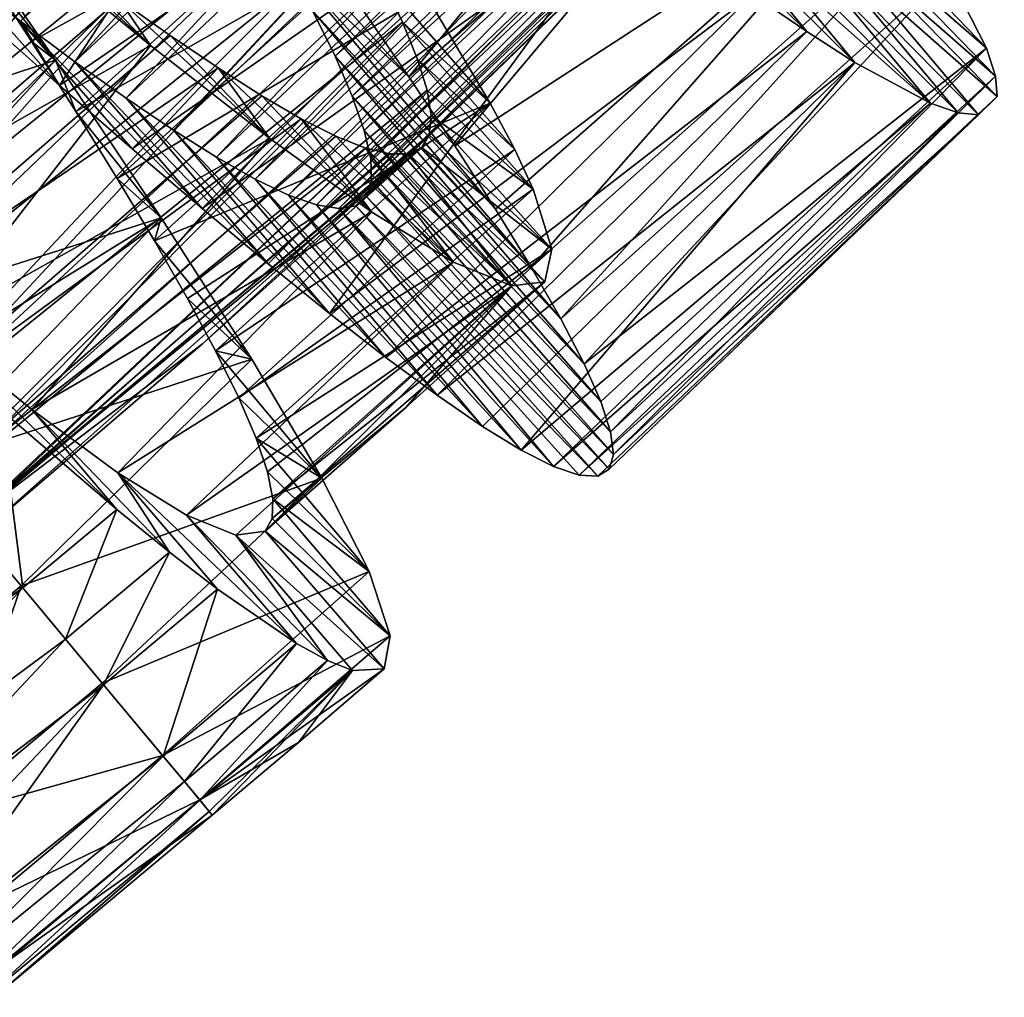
# Model space of a CAD drawing. Header units: millimetres. Extents: x -182 to 217, y -96 to 236.
# Tile 308 of 458: x 131.75 to 138.23, y -84.68 to -78.24. Entities that reach past the tile are written whole.
import ezdxf

# ---------------------------------------------------------------- set-up
doc = ezdxf.new("R2010")
doc.units = ezdxf.units.MM
doc.header["$LTSCALE"] = 52.148148
for name, color, linetype in [('958', 7, 'CONTINUOUS'), ('959', 7, 'CONTINUOUS'), ('960', 7, 'CONTINUOUS'), ('961', 7, 'CONTINUOUS'), ('962', 7, 'CONTINUOUS'), ('971', 7, 'CONTINUOUS'), ('973', 7, 'CONTINUOUS'), ('977', 7, 'CONTINUOUS'), ('978', 7, 'CONTINUOUS'), ('979', 7, 'CONTINUOUS'), ('980', 7, 'CONTINUOUS'), ('981', 7, 'CONTINUOUS'), ('982', 7, 'CONTINUOUS')]:
    doc.layers.add(name, color=color, linetype=linetype)

msp = doc.modelspace()

# ---------------------------------------------------------------- linework, layer by layer
at = {"layer": '958', "color": 7, "linetype": 'CONTINUOUS', "true_color": 0xaaaaaa}
for points in [[(131.8274, -80.8063, 10.0081), (131.1661, -80.2731, 10.7292), (132.3881, -81.4654, 10.8392), (131.8274, -80.8063, 10.0081)], [(132.3881, -81.4654, 10.8392), (131.1661, -80.2731, 10.7292), (131.6166, -80.8039, 11.7064), (132.3881, -81.4654, 10.8392)], [(132.3935, -81.2227, 9.1403), (131.8274, -80.8063, 10.0081), (132.7346, -81.7468, 10.3337), (132.3935, -81.2227, 9.1403)], [(132.7346, -81.7468, 10.3337), (131.8274, -80.8063, 10.0081), (132.3881, -81.4654, 10.8392), (132.7346, -81.7468, 10.3337)], [(132.846, -81.5027, 8.1586), (132.3935, -81.2227, 9.1403), (133.5703, -82.3475, 8.6076), (132.846, -81.5027, 8.1586)], [(133.5703, -82.3475, 8.6076), (132.3935, -81.2227, 9.1403), (133.0499, -81.9903, 9.7874), (133.5703, -82.3475, 8.6076)], [(133.0499, -81.9903, 9.7874), (132.3935, -81.2227, 9.1403), (132.7346, -81.7468, 10.3337), (133.0499, -81.9903, 9.7874)], [(133.1721, -81.6332, 7.0993), (132.846, -81.5027, 8.1586), (133.7747, -82.4595, 7.9779), (133.1721, -81.6332, 7.0993)], [(133.7747, -82.4595, 7.9779), (132.846, -81.5027, 8.1586), (133.5703, -82.3475, 8.6076), (133.7747, -82.4595, 7.9779)], [(133.3639, -81.6066, 6), (133.1721, -81.6332, 7.0993), (134.1487, -82.5144, 6), (133.3639, -81.6066, 6)], [(134.1487, -82.5144, 6), (133.1721, -81.6332, 7.0993), (133.9408, -82.5256, 7.3259), (134.1487, -82.5144, 6)], [(133.9408, -82.5256, 7.3259), (133.1721, -81.6332, 7.0993), (133.7747, -82.4595, 7.9779), (133.9408, -82.5256, 7.3259)]]:
    msp.add_3dface(points, dxfattribs=at)
at = {"layer": '959', "color": 7, "linetype": 'CONTINUOUS', "true_color": 0xaaaaaa}
for points in [[(131.7686, -81.9817, 10.8441), (131.6166, -80.8039, 11.7064), (131.124, -81.2098, 11.7111), (131.7686, -81.9817, 10.8441)], [(132.3881, -81.4654, 10.8392), (131.6166, -80.8039, 11.7064), (131.7686, -81.9817, 10.8441), (132.3881, -81.4654, 10.8392)], [(132.0496, -82.3183, 10.3402), (132.3881, -81.4654, 10.8392), (131.7686, -81.9817, 10.8441), (132.0496, -82.3183, 10.3402)], [(132.7346, -81.7468, 10.3337), (132.3881, -81.4654, 10.8392), (132.0496, -82.3183, 10.3402), (132.7346, -81.7468, 10.3337)], [(132.3001, -82.6182, 9.794), (132.7346, -81.7468, 10.3337), (132.0496, -82.3183, 10.3402), (132.3001, -82.6182, 9.794)], [(133.0499, -81.9903, 9.7874), (132.7346, -81.7468, 10.3337), (132.3001, -82.6182, 9.794), (133.0499, -81.9903, 9.7874)], [(132.6926, -83.0882, 8.6118), (133.0499, -81.9903, 9.7874), (132.3001, -82.6182, 9.794), (132.6926, -83.0882, 8.6118)], [(133.5703, -82.3475, 8.6076), (133.0499, -81.9903, 9.7874), (132.6926, -83.0882, 8.6118), (133.5703, -82.3475, 8.6076)], [(132.8329, -83.2561, 7.9816), (133.5703, -82.3475, 8.6076), (132.6926, -83.0882, 8.6118), (132.8329, -83.2561, 7.9816)], [(133.7747, -82.4595, 7.9779), (133.5703, -82.3475, 8.6076), (132.8329, -83.2561, 7.9816), (133.7747, -82.4595, 7.9779)], [(132.9347, -83.3781, 7.3291), (133.7747, -82.4595, 7.9779), (132.8329, -83.2561, 7.9816), (132.9347, -83.3781, 7.3291)], [(133.9408, -82.5256, 7.3259), (133.7747, -82.4595, 7.9779), (132.9347, -83.3781, 7.3291), (133.9408, -82.5256, 7.3259)], [(132.9962, -83.4518, 6.6649), (133.9408, -82.5256, 7.3259), (132.9347, -83.3781, 7.3291), (132.9962, -83.4518, 6.6649)], [(133.0167, -83.4763, 6), (133.9408, -82.5256, 7.3259), (132.9962, -83.4518, 6.6649), (133.0167, -83.4763, 6)], [(133.5848, -82.9977, 6), (133.9408, -82.5256, 7.3259), (133.0167, -83.4763, 6), (133.5848, -82.9977, 6)], [(134.1487, -82.5144, 6), (133.9408, -82.5256, 7.3259), (133.5848, -82.9977, 6), (134.1487, -82.5144, 6)]]:
    msp.add_3dface(points, dxfattribs=at)
at = {"layer": '960', "color": 7, "linetype": 'CONTINUOUS', "true_color": 0xaaaaaa}
for points in [[(133.9768, -78.1325, 0.0076), (134.3104, -78.6179, 0.4008), (133.3004, -77.5002, 2.2718), (133.9768, -78.1325, 0.0076)], [(133.3004, -77.5002, 2.2718), (134.3104, -78.6179, 0.4008), (133.5032, -77.8566, 2.5957), (133.3004, -77.5002, 2.2718)], [(134.6134, -79.0712, 0.8484), (134.8824, -79.4886, 1.3459), (133.5032, -77.8566, 2.5957), (134.6134, -79.0712, 0.8484)], [(133.5032, -77.8566, 2.5957), (134.8824, -79.4886, 1.3459), (133.6785, -78.1841, 2.9614), (133.5032, -77.8566, 2.5957)], [(134.3104, -78.6179, 0.4008), (134.6134, -79.0712, 0.8484), (133.5032, -77.8566, 2.5957), (134.3104, -78.6179, 0.4008)], [(132.0101, -78.6732, 12.4582), (131.5147, -78.2353, 12.6946), (131.3775, -77.9643, 10.254), (132.0101, -78.6732, 12.4582)], [(131.7527, -78.2509, 10.0322), (132.0101, -78.6732, 12.4582), (131.3775, -77.9643, 10.254), (131.7527, -78.2509, 10.0322)], [(134.8824, -79.4886, 1.3459), (135.1163, -79.8696, 1.8921), (133.6785, -78.1841, 2.9614), (134.8824, -79.4886, 1.3459)], [(133.6785, -78.1841, 2.9614), (135.1163, -79.8696, 1.8921), (133.8247, -78.4814, 3.3667), (133.6785, -78.1841, 2.9614)], [(132.4887, -79.09, 12.1571), (132.0101, -78.6732, 12.4582), (131.7527, -78.2509, 10.0322), (132.4887, -79.09, 12.1571)], [(132.9495, -79.4839, 11.7921), (132.4887, -79.09, 12.1571), (131.7527, -78.2509, 10.0322), (132.9495, -79.4839, 11.7921)], [(132.1117, -78.5173, 9.7589), (132.9495, -79.4839, 11.7921), (131.7527, -78.2509, 10.0322), (132.1117, -78.5173, 9.7589)], [(135.1163, -79.8696, 1.8921), (135.3119, -80.2105, 2.4813), (133.8247, -78.4814, 3.3667), (135.1163, -79.8696, 1.8921)], [(133.8247, -78.4814, 3.3667), (135.3119, -80.2105, 2.4813), (133.9386, -78.7447, 3.8053), (133.8247, -78.4814, 3.3667)], [(133.3846, -79.8474, 11.3694), (132.9495, -79.4839, 11.7921), (132.1117, -78.5173, 9.7589), (133.3846, -79.8474, 11.3694)], [(132.4489, -78.7577, 9.4392), (133.3846, -79.8474, 11.3694), (132.1117, -78.5173, 9.7589), (132.4489, -78.7577, 9.4392)], [(133.7886, -80.1747, 10.8951), (133.3846, -79.8474, 11.3694), (132.4489, -78.7577, 9.4392), (133.7886, -80.1747, 10.8951)], [(132.76, -78.9681, 9.0776), (133.7886, -80.1747, 10.8951), (132.4489, -78.7577, 9.4392), (132.76, -78.9681, 9.0776)], [(135.3119, -80.2105, 2.4813), (135.4653, -80.5057, 3.1031), (133.9386, -78.7447, 3.8053), (135.3119, -80.2105, 2.4813)], [(133.9386, -78.7447, 3.8053), (135.4653, -80.5057, 3.1031), (134.0176, -78.9699, 4.2695), (133.9386, -78.7447, 3.8053)], [(134.16, -80.4639, 10.3714), (133.7886, -80.1747, 10.8951), (132.76, -78.9681, 9.0776), (134.16, -80.4639, 10.3714)], [(133.044, -79.1466, 8.6764), (134.16, -80.4639, 10.3714), (132.76, -78.9681, 9.0776), (133.044, -79.1466, 8.6764)], [(135.4653, -80.5057, 3.1031), (135.5749, -80.7534, 3.7525), (134.0176, -78.9699, 4.2695), (135.4653, -80.5057, 3.1031)], [(134.0176, -78.9699, 4.2695), (135.5749, -80.7534, 3.7525), (134.0602, -79.1559, 4.7555), (134.0176, -78.9699, 4.2695)], [(134.4974, -80.7131, 9.8012), (134.16, -80.4639, 10.3714), (133.044, -79.1466, 8.6764), (134.4974, -80.7131, 9.8012)], [(133.298, -79.2901, 8.2405), (134.4974, -80.7131, 9.8012), (133.044, -79.1466, 8.6764), (133.298, -79.2901, 8.2405)], [(135.5749, -80.7534, 3.7525), (135.6397, -80.9531, 4.4272), (134.0602, -79.1559, 4.7555), (135.5749, -80.7534, 3.7525)], [(134.0602, -79.1559, 4.7555), (135.6397, -80.9531, 4.4272), (134.0653, -79.3017, 5.2592), (134.0602, -79.1559, 4.7555)], [(134.7956, -80.9176, 9.1938), (134.4974, -80.7131, 9.8012), (133.298, -79.2901, 8.2405), (134.7956, -80.9176, 9.1938)], [(133.5176, -79.3951, 7.7792), (134.7956, -80.9176, 9.1938), (133.298, -79.2901, 8.2405), (133.5176, -79.3951, 7.7792)], [(134.0653, -79.3017, 5.2592), (135.6584, -81.1029, 5.1193), (134.0322, -79.4054, 5.7707), (134.0653, -79.3017, 5.2592)], [(135.6397, -80.9531, 4.4272), (135.6584, -81.1029, 5.1193), (134.0653, -79.3017, 5.2592), (135.6397, -80.9531, 4.4272)], [(135.0513, -81.0742, 8.5575), (134.7956, -80.9176, 9.1938), (133.5176, -79.3951, 7.7792), (135.0513, -81.0742, 8.5575)], [(133.7018, -79.4601, 7.2959), (135.0513, -81.0742, 8.5575), (133.5176, -79.3951, 7.7792), (133.7018, -79.4601, 7.2959)], [(134.0322, -79.4054, 5.7707), (135.6303, -81.2005, 5.816), (133.9607, -79.466, 6.2828), (134.0322, -79.4054, 5.7707)], [(135.6584, -81.1029, 5.1193), (135.6303, -81.2005, 5.816), (134.0322, -79.4054, 5.7707), (135.6584, -81.1029, 5.1193)], [(135.264, -81.1821, 7.8943), (135.0513, -81.0742, 8.5575), (133.7018, -79.4601, 7.2959), (135.264, -81.1821, 7.8943)], [(133.8503, -79.4842, 6.7937), (135.264, -81.1821, 7.8943), (133.7018, -79.4601, 7.2959), (133.8503, -79.4842, 6.7937)], [(133.9607, -79.466, 6.2828), (135.5552, -81.2461, 6.5129), (133.8503, -79.4842, 6.7937), (133.9607, -79.466, 6.2828)], [(135.4328, -81.2398, 7.2089), (135.264, -81.1821, 7.8943), (133.8503, -79.4842, 6.7937), (135.4328, -81.2398, 7.2089)], [(135.5552, -81.2461, 6.5129), (135.4328, -81.2398, 7.2089), (133.8503, -79.4842, 6.7937), (135.5552, -81.2461, 6.5129)], [(135.6303, -81.2005, 5.816), (135.5552, -81.2461, 6.5129), (133.9607, -79.466, 6.2828), (135.6303, -81.2005, 5.816)]]:
    msp.add_3dface(points, dxfattribs=at)
at = {"layer": '961', "color": 7, "linetype": 'CONTINUOUS', "true_color": 0xaaaaaa}
for points in [[(131.2148, -77.3963, -0.8929), (131.5141, -77.9044, 0.4852), (131.9842, -78.5083, -0.5152), (131.2148, -77.3963, -0.8929)], [(136.4488, -77.7299, 8.8969), (136.1543, -77.5535, 9.408), (136.9314, -78.3197, 9.9423), (136.4488, -77.7299, 8.8969)], [(136.9314, -78.3197, 9.9423), (136.1543, -77.5535, 9.408), (136.5769, -78.0756, 10.4998), (136.9314, -78.3197, 9.9423)], [(137.3, -77.5844, 4.2065), (137.3467, -77.7591, 4.7938), (138.1144, -78.4288, 3.9363), (137.3, -77.5844, 4.2065)], [(137.8566, -77.9244, 2.6548), (137.3, -77.5844, 4.2065), (138.1144, -78.4288, 3.9363), (137.8566, -77.9244, 2.6548)], [(136.7037, -77.8655, 8.3574), (136.4488, -77.7299, 8.8969), (137.2467, -78.5221, 9.3453), (136.7037, -77.8655, 8.3574)], [(137.2467, -78.5221, 9.3453), (136.4488, -77.7299, 8.8969), (136.9314, -78.3197, 9.9423), (137.2467, -78.5221, 9.3453)], [(137.3467, -77.7591, 4.7938), (137.3497, -77.8898, 5.395), (138.1739, -78.6121, 4.6143), (137.3467, -77.7591, 4.7938)], [(138.1144, -78.4288, 3.9363), (137.3467, -77.7591, 4.7938), (138.1739, -78.6121, 4.6143), (138.1144, -78.4288, 3.9363)], [(136.918, -77.9588, 7.7934), (136.7037, -77.8655, 8.3574), (137.7458, -78.79, 8.0638), (136.918, -77.9588, 7.7934)], [(137.7458, -78.79, 8.0638), (136.7037, -77.8655, 8.3574), (137.2467, -78.5221, 9.3453), (137.7458, -78.79, 8.0638)], [(131.5141, -77.9044, 0.4852), (131.825, -78.384, 0.7024), (131.9842, -78.5083, -0.5152), (131.5141, -77.9044, 0.4852)], [(137.3497, -77.8898, 5.395), (137.3084, -77.975, 6), (138.1854, -78.7471, 5.3061), (137.3497, -77.8898, 5.395)], [(138.1739, -78.6121, 4.6143), (137.3497, -77.8898, 5.395), (138.1854, -78.7471, 5.3061), (138.1739, -78.6121, 4.6143)], [(137.0917, -78.009, 7.2062), (136.918, -77.9588, 7.7934), (137.7458, -78.79, 8.0638), (137.0917, -78.009, 7.2062)], [(137.3084, -77.975, 6), (137.2224, -78.0147, 6.6051), (138.0627, -78.8673, 6.6939), (137.3084, -77.975, 6)], [(138.1854, -78.7471, 5.3061), (137.3084, -77.975, 6), (138.0627, -78.8673, 6.6939), (138.1854, -78.7471, 5.3061)], [(137.2224, -78.0147, 6.6051), (137.0917, -78.009, 7.2062), (137.928, -78.8532, 7.3858), (137.2224, -78.0147, 6.6051)], [(137.928, -78.8532, 7.3858), (137.0917, -78.009, 7.2062), (137.7458, -78.79, 8.0638), (137.928, -78.8532, 7.3858)], [(138.0627, -78.8673, 6.6939), (137.2224, -78.0147, 6.6051), (137.928, -78.8532, 7.3858), (138.0627, -78.8673, 6.6939)], [(131.825, -78.384, 0.7024), (132.1183, -78.8457, 0.9781), (131.9842, -78.5083, -0.5152), (131.825, -78.384, 0.7024)], [(131.9842, -78.5083, -0.5152), (132.1183, -78.8457, 0.9781), (132.6809, -79.5456, 0.1207), (131.9842, -78.5083, -0.5152)], [(132.1183, -78.8457, 0.9781), (132.3909, -79.2862, 1.3102), (132.6809, -79.5456, 0.1207), (132.1183, -78.8457, 0.9781)], [(132.3909, -79.2862, 1.3102), (132.637, -79.6976, 1.692), (132.6809, -79.5456, 0.1207), (132.3909, -79.2862, 1.3102)], [(132.6809, -79.5456, 0.1207), (132.637, -79.6976, 1.692), (133.2759, -80.4749, 0.9902), (132.6809, -79.5456, 0.1207)], [(132.637, -79.6976, 1.692), (132.8532, -80.0759, 2.1192), (133.2759, -80.4749, 0.9902), (132.637, -79.6976, 1.692)], [(132.8532, -80.0759, 2.1192), (133.0387, -80.421, 2.5911), (133.2759, -80.4749, 0.9902), (132.8532, -80.0759, 2.1192)], [(133.0387, -80.421, 2.5911), (133.1903, -80.7291, 3.102), (133.7385, -81.2593, 2.0577), (133.0387, -80.421, 2.5911)], [(133.2759, -80.4749, 0.9902), (133.0387, -80.421, 2.5911), (133.7385, -81.2593, 2.0577), (133.2759, -80.4749, 0.9902)], [(133.1903, -80.7291, 3.102), (133.3046, -80.9949, 3.6425), (133.7385, -81.2593, 2.0577), (133.1903, -80.7291, 3.102)], [(133.3046, -80.9949, 3.6425), (133.3801, -81.2167, 4.2078), (134.0485, -81.8742, 3.2821), (133.3046, -80.9949, 3.6425)], [(133.7385, -81.2593, 2.0577), (133.3046, -80.9949, 3.6425), (134.0485, -81.8742, 3.2821), (133.7385, -81.2593, 2.0577)], [(133.3801, -81.2167, 4.2078), (133.4157, -81.3938, 4.795), (134.0485, -81.8742, 3.2821), (133.3801, -81.2167, 4.2078)], [(133.4157, -81.3938, 4.795), (133.4105, -81.5244, 5.3964), (134.188, -82.2965, 4.6142), (133.4157, -81.3938, 4.795)], [(134.0485, -81.8742, 3.2821), (133.4157, -81.3938, 4.795), (134.188, -82.2965, 4.6142), (134.0485, -81.8742, 3.2821)], [(133.4105, -81.5244, 5.3964), (133.3639, -81.6066, 6), (134.188, -82.2965, 4.6142), (133.4105, -81.5244, 5.3964)], [(133.3639, -81.6066, 6), (134.1487, -82.5144, 6), (134.188, -82.2965, 4.6142), (133.3639, -81.6066, 6)]]:
    msp.add_3dface(points, dxfattribs=at)
at = {"layer": '962', "color": 7, "linetype": 'CONTINUOUS', "true_color": 0xaaaaaa}
for points in [[(131.5147, -78.2353, 12.6946), (132.0101, -78.6732, 12.4582), (133.8197, -75.9238, 12.7369), (131.5147, -78.2353, 12.6946)], [(132.0101, -78.6732, 12.4582), (134.8317, -76.7451, 12.2292), (133.8197, -75.9238, 12.7369), (132.0101, -78.6732, 12.4582)], [(134.3104, -78.6179, 0.4008), (133.9768, -78.1325, 0.0076), (136.498, -75.9608, 0.1207), (134.3104, -78.6179, 0.4008)], [(134.3104, -78.6179, 0.4008), (136.498, -75.9608, 0.1207), (136.8405, -76.4221, 0.5294), (134.3104, -78.6179, 0.4008)], [(134.6134, -79.0712, 0.8484), (134.3104, -78.6179, 0.4008), (136.8405, -76.4221, 0.5294), (134.6134, -79.0712, 0.8484)], [(134.6134, -79.0712, 0.8484), (136.8405, -76.4221, 0.5294), (137.4236, -77.2457, 1.5003), (134.6134, -79.0712, 0.8484)], [(132.0101, -78.6732, 12.4582), (132.4887, -79.09, 12.1571), (134.8317, -76.7451, 12.2292), (132.0101, -78.6732, 12.4582)], [(132.4887, -79.09, 12.1571), (135.3108, -77.1244, 11.8793), (134.8317, -76.7451, 12.2292), (132.4887, -79.09, 12.1571)], [(132.4887, -79.09, 12.1571), (132.9495, -79.4839, 11.7921), (135.3108, -77.1244, 11.8793), (132.4887, -79.09, 12.1571)], [(132.9495, -79.4839, 11.7921), (135.7651, -77.4761, 11.4706), (135.3108, -77.1244, 11.8793), (132.9495, -79.4839, 11.7921)], [(134.8824, -79.4886, 1.3459), (134.6134, -79.0712, 0.8484), (137.4236, -77.2457, 1.5003), (134.8824, -79.4886, 1.3459)], [(135.1163, -79.8696, 1.8921), (134.8824, -79.4886, 1.3459), (137.4236, -77.2457, 1.5003), (135.1163, -79.8696, 1.8921)], [(135.1163, -79.8696, 1.8921), (137.4236, -77.2457, 1.5003), (137.6606, -77.605, 2.0577), (135.1163, -79.8696, 1.8921)], [(131.2148, -77.3963, -0.8929), (131.9842, -78.5083, -0.5152), (129.5359, -79.3083, -0.8213), (131.2148, -77.3963, -0.8929)], [(132.9495, -79.4839, 11.7921), (133.3846, -79.8474, 11.3694), (135.7651, -77.4761, 11.4706), (132.9495, -79.4839, 11.7921)], [(133.3846, -79.8474, 11.3694), (133.7886, -80.1747, 10.8951), (135.7651, -77.4761, 11.4706), (133.3846, -79.8474, 11.3694)], [(133.7886, -80.1747, 10.8951), (136.5769, -78.0756, 10.4998), (135.7651, -77.4761, 11.4706), (133.7886, -80.1747, 10.8951)], [(135.3119, -80.2105, 2.4813), (135.1163, -79.8696, 1.8921), (137.6606, -77.605, 2.0577), (135.3119, -80.2105, 2.4813)], [(135.3119, -80.2105, 2.4813), (137.6606, -77.605, 2.0577), (137.8566, -77.9244, 2.6548), (135.3119, -80.2105, 2.4813)], [(135.4653, -80.5057, 3.1031), (135.3119, -80.2105, 2.4813), (137.8566, -77.9244, 2.6548), (135.4653, -80.5057, 3.1031)], [(135.4653, -80.5057, 3.1031), (137.8566, -77.9244, 2.6548), (138.1144, -78.4288, 3.9363), (135.4653, -80.5057, 3.1031)], [(133.7886, -80.1747, 10.8951), (134.16, -80.4639, 10.3714), (136.5769, -78.0756, 10.4998), (133.7886, -80.1747, 10.8951)], [(134.16, -80.4639, 10.3714), (136.9314, -78.3197, 9.9423), (136.5769, -78.0756, 10.4998), (134.16, -80.4639, 10.3714)], [(134.16, -80.4639, 10.3714), (134.4974, -80.7131, 9.8012), (136.9314, -78.3197, 9.9423), (134.16, -80.4639, 10.3714)], [(134.4974, -80.7131, 9.8012), (137.2467, -78.5221, 9.3453), (136.9314, -78.3197, 9.9423), (134.4974, -80.7131, 9.8012)], [(135.5749, -80.7534, 3.7525), (135.4653, -80.5057, 3.1031), (138.1144, -78.4288, 3.9363), (135.5749, -80.7534, 3.7525)], [(135.6397, -80.9531, 4.4272), (135.5749, -80.7534, 3.7525), (138.1144, -78.4288, 3.9363), (135.6397, -80.9531, 4.4272)], [(135.6397, -80.9531, 4.4272), (138.1144, -78.4288, 3.9363), (138.1739, -78.6121, 4.6143), (135.6397, -80.9531, 4.4272)], [(129.5359, -79.3083, -0.8213), (131.9842, -78.5083, -0.5152), (130.3522, -80.2857, -0.3966), (129.5359, -79.3083, -0.8213)], [(131.9842, -78.5083, -0.5152), (132.6809, -79.5456, 0.1207), (130.3522, -80.2857, -0.3966), (131.9842, -78.5083, -0.5152)], [(134.4974, -80.7131, 9.8012), (134.7956, -80.9176, 9.1938), (137.2467, -78.5221, 9.3453), (134.4974, -80.7131, 9.8012)], [(134.7956, -80.9176, 9.1938), (135.0513, -81.0742, 8.5575), (137.2467, -78.5221, 9.3453), (134.7956, -80.9176, 9.1938)], [(135.0513, -81.0742, 8.5575), (137.7458, -78.79, 8.0638), (137.2467, -78.5221, 9.3453), (135.0513, -81.0742, 8.5575)], [(135.6584, -81.1029, 5.1193), (135.6397, -80.9531, 4.4272), (138.1739, -78.6121, 4.6143), (135.6584, -81.1029, 5.1193)], [(135.6584, -81.1029, 5.1193), (138.1739, -78.6121, 4.6143), (138.1854, -78.7471, 5.3061), (135.6584, -81.1029, 5.1193)], [(135.6303, -81.2005, 5.816), (135.6584, -81.1029, 5.1193), (138.1854, -78.7471, 5.3061), (135.6303, -81.2005, 5.816)], [(135.6303, -81.2005, 5.816), (138.1854, -78.7471, 5.3061), (138.0627, -78.8673, 6.6939), (135.6303, -81.2005, 5.816)], [(135.0513, -81.0742, 8.5575), (135.264, -81.1821, 7.8943), (137.7458, -78.79, 8.0638), (135.0513, -81.0742, 8.5575)], [(135.264, -81.1821, 7.8943), (137.928, -78.8532, 7.3858), (137.7458, -78.79, 8.0638), (135.264, -81.1821, 7.8943)], [(135.264, -81.1821, 7.8943), (135.4328, -81.2398, 7.2089), (137.928, -78.8532, 7.3858), (135.264, -81.1821, 7.8943)], [(135.4328, -81.2398, 7.2089), (138.0627, -78.8673, 6.6939), (137.928, -78.8532, 7.3858), (135.4328, -81.2398, 7.2089)], [(135.4328, -81.2398, 7.2089), (135.5552, -81.2461, 6.5129), (138.0627, -78.8673, 6.6939), (135.4328, -81.2398, 7.2089)], [(135.5552, -81.2461, 6.5129), (135.6303, -81.2005, 5.816), (138.0627, -78.8673, 6.6939), (135.5552, -81.2461, 6.5129)], [(130.3522, -80.2857, -0.3966), (132.6809, -79.5456, 0.1207), (130.7366, -80.746, -0.0944), (130.3522, -80.2857, -0.3966)], [(130.7366, -80.746, -0.0944), (132.6809, -79.5456, 0.1207), (131.1021, -81.1837, 0.2651), (130.7366, -80.746, -0.0944)], [(132.6809, -79.5456, 0.1207), (133.2759, -80.4749, 0.9902), (131.1021, -81.1837, 0.2651), (132.6809, -79.5456, 0.1207)], [(131.1021, -81.1837, 0.2651), (133.2759, -80.4749, 0.9902), (131.7569, -81.9677, 1.1365), (131.1021, -81.1837, 0.2651)], [(133.2759, -80.4749, 0.9902), (133.7385, -81.2593, 2.0577), (131.7569, -81.9677, 1.1365), (133.2759, -80.4749, 0.9902)], [(131.7569, -81.9677, 1.1365), (133.7385, -81.2593, 2.0577), (132.2924, -82.609, 2.1874), (131.7569, -81.9677, 1.1365)], [(133.7385, -81.2593, 2.0577), (134.0485, -81.8742, 3.2821), (132.2924, -82.609, 2.1874), (133.7385, -81.2593, 2.0577)], [(132.2924, -82.609, 2.1874), (134.0485, -81.8742, 3.2821), (132.6897, -83.0846, 3.3764), (132.2924, -82.609, 2.1874)], [(134.0485, -81.8742, 3.2821), (134.188, -82.2965, 4.6142), (132.6897, -83.0846, 3.3764), (134.0485, -81.8742, 3.2821)], [(132.6897, -83.0846, 3.3764), (134.188, -82.2965, 4.6142), (132.9339, -83.3771, 4.6636), (132.6897, -83.0846, 3.3764)], [(134.188, -82.2965, 4.6142), (134.1487, -82.5144, 6), (132.9339, -83.3771, 4.6636), (134.188, -82.2965, 4.6142)], [(134.1487, -82.5144, 6), (133.5848, -82.9977, 6), (132.9339, -83.3771, 4.6636), (134.1487, -82.5144, 6)], [(133.5848, -82.9977, 6), (133.0167, -83.4763, 6), (132.9339, -83.3771, 4.6636), (133.5848, -82.9977, 6)]]:
    msp.add_3dface(points, dxfattribs=at)
at = {"layer": '971', "color": 7, "linetype": 'CONTINUOUS', "true_color": 0xaaaaaa}
for points in [[(131.7686, -81.9817, 10.8441), (131.124, -81.2098, 11.7111), (129.7561, -83.4274, 11.0259), (131.7686, -81.9817, 10.8441)], [(131.7686, -81.9817, 10.8441), (129.7561, -83.4274, 11.0259), (130.1225, -83.7422, 10.5152), (131.7686, -81.9817, 10.8441)], [(132.0496, -82.3183, 10.3402), (131.7686, -81.9817, 10.8441), (130.1225, -83.7422, 10.5152), (132.0496, -82.3183, 10.3402)], [(132.0496, -82.3183, 10.3402), (130.1225, -83.7422, 10.5152), (130.4562, -84.0173, 9.9566), (132.0496, -82.3183, 10.3402)], [(132.3001, -82.6182, 9.794), (132.0496, -82.3183, 10.3402), (130.4562, -84.0173, 9.9566), (132.3001, -82.6182, 9.794)], [(132.3001, -82.6182, 9.794), (130.4562, -84.0173, 9.9566), (130.7533, -84.2483, 9.3578), (132.3001, -82.6182, 9.794)], [(132.3001, -82.6182, 9.794), (130.7533, -84.2483, 9.3578), (131.0096, -84.4311, 8.7285), (132.3001, -82.6182, 9.794)], [(132.6926, -83.0882, 8.6118), (132.3001, -82.6182, 9.794), (131.0096, -84.4311, 8.7285), (132.6926, -83.0882, 8.6118)], [(132.6926, -83.0882, 8.6118), (131.0096, -84.4311, 8.7285), (131.2243, -84.5642, 8.072), (132.6926, -83.0882, 8.6118)], [(132.8329, -83.2561, 7.9816), (132.6926, -83.0882, 8.6118), (131.2243, -84.5642, 8.072), (132.8329, -83.2561, 7.9816)], [(132.8329, -83.2561, 7.9816), (131.2243, -84.5642, 8.072), (131.397, -84.6464, 7.3915), (132.8329, -83.2561, 7.9816)], [(132.9347, -83.3781, 7.3291), (132.8329, -83.2561, 7.9816), (131.397, -84.6464, 7.3915), (132.9347, -83.3781, 7.3291)], [(132.9347, -83.3781, 7.3291), (131.397, -84.6464, 7.3915), (131.5257, -84.6759, 6.6967), (132.9347, -83.3781, 7.3291)], [(132.9962, -83.4518, 6.6649), (132.9347, -83.3781, 7.3291), (131.5257, -84.6759, 6.6967), (132.9962, -83.4518, 6.6649)], [(132.9962, -83.4518, 6.6649), (131.5257, -84.6759, 6.6967), (131.6091, -84.6519, 6), (132.9962, -83.4518, 6.6649)], [(133.0167, -83.4763, 6), (132.9962, -83.4518, 6.6649), (131.6091, -84.6519, 6), (133.0167, -83.4763, 6)]]:
    msp.add_3dface(points, dxfattribs=at)
at = {"layer": '973', "color": 7, "linetype": 'CONTINUOUS', "true_color": 0xaaaaaa}
for points in [[(131.1021, -81.1837, 0.2651), (131.7569, -81.9677, 1.1365), (130.8178, -82.7505, 1.1355), (131.1021, -81.1837, 0.2651)], [(131.7569, -81.9677, 1.1365), (131.2366, -83.4906, 2.1863), (130.8178, -82.7505, 1.1355), (131.7569, -81.9677, 1.1365)], [(131.7569, -81.9677, 1.1365), (132.2924, -82.609, 2.1874), (131.2366, -83.4906, 2.1863), (131.7569, -81.9677, 1.1365)], [(132.2924, -82.609, 2.1874), (132.6897, -83.0846, 3.3764), (131.2366, -83.4906, 2.1863), (132.2924, -82.609, 2.1874)], [(132.6897, -83.0846, 3.3764), (131.5168, -84.0646, 3.3775), (131.2366, -83.4906, 2.1863), (132.6897, -83.0846, 3.3764)], [(132.6897, -83.0846, 3.3764), (132.9339, -83.3771, 4.6636), (131.5168, -84.0646, 3.3775), (132.6897, -83.0846, 3.3764)], [(132.9339, -83.3771, 4.6636), (131.6438, -84.4551, 4.6639), (131.5168, -84.0646, 3.3775), (132.9339, -83.3771, 4.6636)], [(132.9339, -83.3771, 4.6636), (133.0167, -83.4763, 6), (131.6438, -84.4551, 4.6639), (132.9339, -83.3771, 4.6636)], [(133.0167, -83.4763, 6), (131.6091, -84.6519, 6), (131.6438, -84.4551, 4.6639), (133.0167, -83.4763, 6)]]:
    msp.add_3dface(points, dxfattribs=at)
at = {"layer": '977', "color": 7, "linetype": 'CONTINUOUS', "true_color": 0xaaaaaa}
for points in [[(131.671, -77.5572, 10.2973), (132.0447, -77.8406, 10.0919), (129.8743, -79.7135, 10.0938), (131.671, -77.5572, 10.2973)], [(129.8743, -79.7135, 10.0938), (132.0447, -77.8406, 10.0919), (130.1542, -80.0487, 9.8388), (129.8743, -79.7135, 10.0938)], [(132.0447, -77.8406, 10.0919), (132.4025, -78.1049, 9.8371), (130.1542, -80.0487, 9.8388), (132.0447, -77.8406, 10.0919)], [(130.1542, -80.0487, 9.8388), (132.4025, -78.1049, 9.8371), (130.4144, -80.3602, 9.5377), (130.1542, -80.0487, 9.8388)], [(132.4025, -78.1049, 9.8371), (132.74, -78.3453, 9.5366), (130.4144, -80.3602, 9.5377), (132.4025, -78.1049, 9.8371)], [(132.74, -78.3453, 9.5366), (133.0543, -78.5588, 9.1938), (130.4144, -80.3602, 9.5377), (132.74, -78.3453, 9.5366)], [(130.4144, -80.3602, 9.5377), (133.0543, -78.5588, 9.1938), (130.8624, -80.8967, 8.8136), (130.4144, -80.3602, 9.5377)], [(133.0543, -78.5588, 9.1938), (133.3428, -78.7424, 8.8123), (130.8624, -80.8967, 8.8136), (133.0543, -78.5588, 9.1938)], [(133.3428, -78.7424, 8.8123), (133.6023, -78.893, 8.3973), (130.8624, -80.8967, 8.8136), (133.3428, -78.7424, 8.8123)], [(130.8624, -80.8967, 8.8136), (133.6023, -78.893, 8.3973), (131.1992, -81.2999, 7.9536), (130.8624, -80.8967, 8.8136)], [(133.6023, -78.893, 8.3973), (133.8306, -79.0083, 7.9532), (131.1992, -81.2999, 7.9536), (133.6023, -78.893, 8.3973)], [(133.8306, -79.0083, 7.9532), (134.0258, -79.0862, 7.4854), (131.1992, -81.2999, 7.9536), (133.8306, -79.0083, 7.9532)], [(131.1992, -81.2999, 7.9536), (134.0258, -79.0862, 7.4854), (131.4076, -81.5495, 7.0015), (131.1992, -81.2999, 7.9536)], [(134.396, -79.0819, 6), (132.9518, -80.3747, 6), (131.4076, -81.5495, 7.0015), (134.396, -79.0819, 6)], [(134.3094, -79.1237, 6.5025), (134.396, -79.0819, 6), (131.4076, -81.5495, 7.0015), (134.3094, -79.1237, 6.5025)], [(134.0258, -79.0862, 7.4854), (134.1856, -79.125, 7.0002), (131.4076, -81.5495, 7.0015), (134.0258, -79.0862, 7.4854)], [(134.1856, -79.125, 7.0002), (134.3094, -79.1237, 6.5025), (131.4076, -81.5495, 7.0015), (134.1856, -79.125, 7.0002)], [(132.9518, -80.3747, 6), (131.4783, -81.6342, 6), (131.4076, -81.5495, 7.0015), (132.9518, -80.3747, 6)]]:
    msp.add_3dface(points, dxfattribs=at)
at = {"layer": '978', "color": 7, "linetype": 'CONTINUOUS', "true_color": 0xaaaaaa}
for points in [[(132.0447, -77.8406, 10.0919), (131.671, -77.5572, 10.2973), (132.6101, -78.4101, 11.0212), (132.0447, -77.8406, 10.0919)], [(132.6101, -78.4101, 11.0212), (131.671, -77.5572, 10.2973), (131.7439, -77.6996, 11.5149), (132.6101, -78.4101, 11.0212)], [(132.4025, -78.1049, 9.8371), (132.0447, -77.8406, 10.0919), (132.6101, -78.4101, 11.0212), (132.4025, -78.1049, 9.8371)], [(132.74, -78.3453, 9.5366), (132.4025, -78.1049, 9.8371), (133.3943, -79.0228, 10.3086), (132.74, -78.3453, 9.5366)], [(133.3943, -79.0228, 10.3086), (132.4025, -78.1049, 9.8371), (132.6101, -78.4101, 11.0212), (133.3943, -79.0228, 10.3086)], [(133.0543, -78.5588, 9.1938), (132.74, -78.3453, 9.5366), (133.3943, -79.0228, 10.3086), (133.0543, -78.5588, 9.1938)], [(133.3428, -78.7424, 8.8123), (133.0543, -78.5588, 9.1938), (134.0681, -79.5071, 9.4072), (133.3428, -78.7424, 8.8123)], [(134.0681, -79.5071, 9.4072), (133.0543, -78.5588, 9.1938), (133.3943, -79.0228, 10.3086), (134.0681, -79.5071, 9.4072)], [(133.6023, -78.893, 8.3973), (133.3428, -78.7424, 8.8123), (134.0681, -79.5071, 9.4072), (133.6023, -78.893, 8.3973)], [(133.8306, -79.0083, 7.9532), (133.6023, -78.893, 8.3973), (134.6058, -79.8367, 8.3577), (133.8306, -79.0083, 7.9532)], [(134.6058, -79.8367, 8.3577), (133.6023, -78.893, 8.3973), (134.0681, -79.5071, 9.4072), (134.6058, -79.8367, 8.3577)], [(134.0258, -79.0862, 7.4854), (133.8306, -79.0083, 7.9532), (134.6058, -79.8367, 8.3577), (134.0258, -79.0862, 7.4854)], [(134.1856, -79.125, 7.0002), (134.0258, -79.0862, 7.4854), (134.9894, -79.9937, 7.2051), (134.1856, -79.125, 7.0002)], [(134.9894, -79.9937, 7.2051), (134.0258, -79.0862, 7.4854), (134.6058, -79.8367, 8.3577), (134.9894, -79.9937, 7.2051)], [(134.396, -79.0819, 6), (134.3094, -79.1237, 6.5025), (135.2066, -79.9667, 6), (134.396, -79.0819, 6)], [(134.3094, -79.1237, 6.5025), (134.1856, -79.125, 7.0002), (134.9894, -79.9937, 7.2051), (134.3094, -79.1237, 6.5025)], [(135.2066, -79.9667, 6), (134.3094, -79.1237, 6.5025), (134.9894, -79.9937, 7.2051), (135.2066, -79.9667, 6)]]:
    msp.add_3dface(points, dxfattribs=at)
at = {"layer": '979', "color": 7, "linetype": 'CONTINUOUS', "true_color": 0xaaaaaa}
for points in [[(130.427, -79.6435, 11.2804), (132.6101, -78.4101, 11.0212), (131.7439, -77.6996, 11.5149), (130.427, -79.6435, 11.2804)], [(130.427, -79.6435, 11.2804), (131.1661, -80.2731, 10.7292), (132.6101, -78.4101, 11.0212), (130.427, -79.6435, 11.2804)], [(131.1661, -80.2731, 10.7292), (133.3943, -79.0228, 10.3086), (132.6101, -78.4101, 11.0212), (131.1661, -80.2731, 10.7292)], [(131.1661, -80.2731, 10.7292), (131.8274, -80.8063, 10.0081), (133.3943, -79.0228, 10.3086), (131.1661, -80.2731, 10.7292)], [(131.8274, -80.8063, 10.0081), (134.0681, -79.5071, 9.4072), (133.3943, -79.0228, 10.3086), (131.8274, -80.8063, 10.0081)], [(131.8274, -80.8063, 10.0081), (132.3935, -81.2227, 9.1403), (134.0681, -79.5071, 9.4072), (131.8274, -80.8063, 10.0081)], [(132.3935, -81.2227, 9.1403), (134.6058, -79.8367, 8.3577), (134.0681, -79.5071, 9.4072), (132.3935, -81.2227, 9.1403)], [(132.3935, -81.2227, 9.1403), (132.846, -81.5027, 8.1586), (134.6058, -79.8367, 8.3577), (132.3935, -81.2227, 9.1403)], [(132.846, -81.5027, 8.1586), (134.9894, -79.9937, 7.2051), (134.6058, -79.8367, 8.3577), (132.846, -81.5027, 8.1586)], [(132.846, -81.5027, 8.1586), (133.1721, -81.6332, 7.0993), (134.9894, -79.9937, 7.2051), (132.846, -81.5027, 8.1586)], [(133.1721, -81.6332, 7.0993), (133.3639, -81.6066, 6), (134.9894, -79.9937, 7.2051), (133.1721, -81.6332, 7.0993)], [(134.9894, -79.9937, 7.2051), (133.3639, -81.6066, 6), (134.2911, -80.7933, 6), (134.9894, -79.9937, 7.2051)], [(135.2066, -79.9667, 6), (134.9894, -79.9937, 7.2051), (134.2911, -80.7933, 6), (135.2066, -79.9667, 6)]]:
    msp.add_3dface(points, dxfattribs=at)
at = {"layer": '980', "color": 7, "linetype": 'CONTINUOUS', "true_color": 0xaaaaaa}
for points in [[(131.7527, -78.2509, 10.0322), (131.3775, -77.9643, 10.254), (135.5049, -74.1324, 10.2309), (131.7527, -78.2509, 10.0322)], [(135.8946, -74.389, 10.0046), (131.7527, -78.2509, 10.0322), (135.5049, -74.1324, 10.2309), (135.8946, -74.389, 10.0046)], [(132.1117, -78.5173, 9.7589), (131.7527, -78.2509, 10.0322), (135.8946, -74.389, 10.0046), (132.1117, -78.5173, 9.7589)], [(136.2667, -74.6262, 9.7277), (132.1117, -78.5173, 9.7589), (135.8946, -74.389, 10.0046), (136.2667, -74.6262, 9.7277)], [(128.8354, -78.4695, 1.425), (131.955, -74.4641, 1.4215), (128.2195, -77.7319, 1.4257), (128.8354, -78.4695, 1.425)], [(132.2407, -74.894, 1.4005), (131.955, -74.4641, 1.4215), (128.8354, -78.4695, 1.425), (132.2407, -74.894, 1.4005)], [(133.6785, -78.1841, 2.9614), (133.8247, -78.4814, 3.3667), (137.9327, -74.4445, 3.3597), (133.6785, -78.1841, 2.9614)], [(137.9327, -74.4445, 3.3597), (133.8247, -78.4814, 3.3667), (138.0644, -74.6985, 3.7952), (137.9327, -74.4445, 3.3597)], [(132.4489, -78.7577, 9.4392), (132.1117, -78.5173, 9.7589), (136.2667, -74.6262, 9.7277), (132.4489, -78.7577, 9.4392)], [(136.6146, -74.8389, 9.4057), (132.4489, -78.7577, 9.4392), (136.2667, -74.6262, 9.7277), (136.6146, -74.8389, 9.4057)], [(133.8247, -78.4814, 3.3667), (133.9386, -78.7447, 3.8053), (138.0644, -74.6985, 3.7952), (133.8247, -78.4814, 3.3667)], [(138.0644, -74.6985, 3.7952), (133.9386, -78.7447, 3.8053), (138.159, -74.9173, 4.2558), (138.0644, -74.6985, 3.7952)], [(132.76, -78.9681, 9.0776), (132.4489, -78.7577, 9.4392), (136.6146, -74.8389, 9.4057), (132.76, -78.9681, 9.0776)], [(136.9348, -75.0236, 9.0424), (132.76, -78.9681, 9.0776), (136.6146, -74.8389, 9.4057), (136.9348, -75.0236, 9.0424)], [(132.5253, -75.3246, 1.4362), (132.2407, -74.894, 1.4005), (128.8354, -78.4695, 1.425), (132.5253, -75.3246, 1.4362)], [(133.9386, -78.7447, 3.8053), (134.0176, -78.9699, 4.2695), (138.159, -74.9173, 4.2558), (133.9386, -78.7447, 3.8053)], [(138.159, -74.9173, 4.2558), (134.0176, -78.9699, 4.2695), (138.2151, -75.0998, 4.7378), (138.159, -74.9173, 4.2558)], [(133.044, -79.1466, 8.6764), (132.76, -78.9681, 9.0776), (136.9348, -75.0236, 9.0424), (133.044, -79.1466, 8.6764)], [(137.2259, -75.1784, 8.6402), (133.044, -79.1466, 8.6764), (136.9348, -75.0236, 9.0424), (137.2259, -75.1784, 8.6402)], [(134.0176, -78.9699, 4.2695), (134.0602, -79.1559, 4.7555), (138.2151, -75.0998, 4.7378), (134.0176, -78.9699, 4.2695)], [(138.2151, -75.0998, 4.7378), (134.0602, -79.1559, 4.7555), (138.2318, -75.2456, 5.2379), (138.2151, -75.0998, 4.7378)], [(133.298, -79.2901, 8.2405), (133.044, -79.1466, 8.6764), (137.2259, -75.1784, 8.6402), (133.298, -79.2901, 8.2405)], [(137.4846, -75.3004, 8.2047), (133.298, -79.2901, 8.2405), (137.2259, -75.1784, 8.6402), (137.4846, -75.3004, 8.2047)], [(134.0602, -79.1559, 4.7555), (134.0653, -79.3017, 5.2592), (138.2318, -75.2456, 5.2379), (134.0602, -79.1559, 4.7555)], [(138.2318, -75.2456, 5.2379), (134.0653, -79.3017, 5.2592), (138.2079, -75.3523, 5.7458), (138.2318, -75.2456, 5.2379)], [(129.141, -78.8354, 1.5002), (132.5253, -75.3246, 1.4362), (128.8354, -78.4695, 1.425), (129.141, -78.8354, 1.5002)], [(132.806, -75.7534, 1.5286), (132.5253, -75.3246, 1.4362), (129.141, -78.8354, 1.5002), (132.806, -75.7534, 1.5286)], [(133.5176, -79.3951, 7.7792), (133.298, -79.2901, 8.2405), (137.4846, -75.3004, 8.2047), (133.5176, -79.3951, 7.7792)], [(137.7068, -75.3868, 7.7442), (133.5176, -79.3951, 7.7792), (137.4846, -75.3004, 8.2047), (137.7068, -75.3868, 7.7442)], [(133.7018, -79.4601, 7.2959), (133.5176, -79.3951, 7.7792), (137.7068, -75.3868, 7.7442), (133.7018, -79.4601, 7.2959)], [(137.8912, -75.436, 7.2622), (133.7018, -79.4601, 7.2959), (137.7068, -75.3868, 7.7442), (137.8912, -75.436, 7.2622)], [(134.0653, -79.3017, 5.2592), (134.0322, -79.4054, 5.7707), (138.2079, -75.3523, 5.7458), (134.0653, -79.3017, 5.2592)], [(138.2079, -75.3523, 5.7458), (134.0322, -79.4054, 5.7707), (138.1433, -75.4194, 6.2542), (138.2079, -75.3523, 5.7458)], [(133.8503, -79.4842, 6.7937), (133.7018, -79.4601, 7.2959), (137.8912, -75.436, 7.2622), (133.8503, -79.4842, 6.7937)], [(138.0376, -75.4472, 6.762), (133.8503, -79.4842, 6.7937), (137.8912, -75.436, 7.2622), (138.0376, -75.4472, 6.762)], [(133.9607, -79.466, 6.2828), (133.8503, -79.4842, 6.7937), (138.0376, -75.4472, 6.762), (133.9607, -79.466, 6.2828)], [(134.0322, -79.4054, 5.7707), (133.9607, -79.466, 6.2828), (138.1433, -75.4194, 6.2542), (134.0322, -79.4054, 5.7707)], [(138.1433, -75.4194, 6.2542), (133.9607, -79.466, 6.2828), (138.0376, -75.4472, 6.762), (138.1433, -75.4194, 6.2542)], [(129.4398, -79.1932, 1.6247), (132.806, -75.7534, 1.5286), (129.141, -78.8354, 1.5002), (129.4398, -79.1932, 1.6247)], [(133.0756, -76.1717, 1.6756), (132.806, -75.7534, 1.5286), (129.4398, -79.1932, 1.6247), (133.0756, -76.1717, 1.6756)], [(130.0029, -79.8674, 2.0155), (133.0756, -76.1717, 1.6756), (129.4398, -79.1932, 1.6247), (130.0029, -79.8674, 2.0155)], [(133.3304, -76.5753, 1.8757), (133.0756, -76.1717, 1.6756), (130.0029, -79.8674, 2.0155), (133.3304, -76.5753, 1.8757)], [(133.5684, -76.963, 2.1278), (133.3304, -76.5753, 1.8757), (130.0029, -79.8674, 2.0155), (133.5684, -76.963, 2.1278)], [(130.2626, -80.1785, 2.2786), (133.5684, -76.963, 2.1278), (130.0029, -79.8674, 2.0155), (130.2626, -80.1785, 2.2786)], [(133.7848, -77.3292, 2.428), (133.5684, -76.963, 2.1278), (130.2626, -80.1785, 2.2786), (133.7848, -77.3292, 2.428)], [(130.5025, -80.4657, 2.5813), (133.7848, -77.3292, 2.428), (130.2626, -80.1785, 2.2786), (130.5025, -80.4657, 2.5813)], [(133.9753, -77.6684, 2.7709), (133.7848, -77.3292, 2.428), (130.5025, -80.4657, 2.5813), (133.9753, -77.6684, 2.7709)], [(130.9147, -80.9593, 3.2956), (133.9753, -77.6684, 2.7709), (130.5025, -80.4657, 2.5813), (130.9147, -80.9593, 3.2956)], [(134.1376, -77.9784, 3.154), (133.9753, -77.6684, 2.7709), (130.9147, -80.9593, 3.2956), (134.1376, -77.9784, 3.154)], [(134.2695, -78.2573, 3.5739), (134.1376, -77.9784, 3.154), (130.9147, -80.9593, 3.2956), (134.2695, -78.2573, 3.5739)], [(131.223, -81.3285, 4.1277), (134.2695, -78.2573, 3.5739), (130.9147, -80.9593, 3.2956), (131.223, -81.3285, 4.1277)], [(134.3679, -78.5006, 4.0228), (134.2695, -78.2573, 3.5739), (131.223, -81.3285, 4.1277), (134.3679, -78.5006, 4.0228)], [(134.4307, -78.7056, 4.4943), (134.3679, -78.5006, 4.0228), (131.223, -81.3285, 4.1277), (134.4307, -78.7056, 4.4943)], [(131.4136, -81.5567, 5.0428), (134.4307, -78.7056, 4.4943), (131.223, -81.3285, 4.1277), (131.4136, -81.5567, 5.0428)], [(134.4569, -78.8719, 4.986), (134.4307, -78.7056, 4.4943), (131.4136, -81.5567, 5.0428), (134.4569, -78.8719, 4.986)], [(134.4455, -78.998, 5.4917), (134.4569, -78.8719, 4.986), (131.4136, -81.5567, 5.0428), (134.4455, -78.998, 5.4917)], [(131.4783, -81.6342, 6), (134.4455, -78.998, 5.4917), (131.4136, -81.5567, 5.0428), (131.4783, -81.6342, 6)], [(131.4783, -81.6342, 6), (132.9518, -80.3747, 6), (134.4455, -78.998, 5.4917), (131.4783, -81.6342, 6)], [(132.9518, -80.3747, 6), (134.396, -79.0819, 6), (134.4455, -78.998, 5.4917), (132.9518, -80.3747, 6)]]:
    msp.add_3dface(points, dxfattribs=at)
at = {"layer": '981', "color": 7, "linetype": 'CONTINUOUS', "true_color": 0xaaaaaa}
for points in [[(134.1376, -77.9784, 3.154), (134.2695, -78.2573, 3.5739), (134.8473, -78.791, 2.5911), (134.1376, -77.9784, 3.154)], [(134.425, -78.0794, 1.692), (134.1376, -77.9784, 3.154), (134.8473, -78.791, 2.5911), (134.425, -78.0794, 1.692)], [(134.2695, -78.2573, 3.5739), (134.3679, -78.5006, 4.0228), (135.0077, -79.0946, 3.102), (134.2695, -78.2573, 3.5739)], [(134.8473, -78.791, 2.5911), (134.2695, -78.2573, 3.5739), (135.0077, -79.0946, 3.102), (134.8473, -78.791, 2.5911)], [(134.3679, -78.5006, 4.0228), (134.4307, -78.7056, 4.4943), (135.1297, -79.357, 3.6425), (134.3679, -78.5006, 4.0228)], [(135.0077, -79.0946, 3.102), (134.3679, -78.5006, 4.0228), (135.1297, -79.357, 3.6425), (135.0077, -79.0946, 3.102)], [(134.4307, -78.7056, 4.4943), (134.4569, -78.8719, 4.986), (135.1297, -79.357, 3.6425), (134.4307, -78.7056, 4.4943)], [(134.4569, -78.8719, 4.986), (134.4455, -78.998, 5.4917), (135.2522, -79.7525, 4.795), (134.4569, -78.8719, 4.986)], [(135.1297, -79.357, 3.6425), (134.4569, -78.8719, 4.986), (135.2522, -79.7525, 4.795), (135.1297, -79.357, 3.6425)], [(134.4455, -78.998, 5.4917), (134.396, -79.0819, 6), (135.2522, -79.7525, 4.795), (134.4455, -78.998, 5.4917)], [(134.396, -79.0819, 6), (135.2066, -79.9667, 6), (135.2522, -79.7525, 4.795), (134.396, -79.0819, 6)]]:
    msp.add_3dface(points, dxfattribs=at)
at = {"layer": '982', "color": 7, "linetype": 'CONTINUOUS', "true_color": 0xaaaaaa}
for points in [[(131.825, -78.384, 0.7024), (131.5141, -77.9044, 0.4852), (133.882, -77.2428, 0.9781), (131.825, -78.384, 0.7024)], [(132.1183, -78.8457, 0.9781), (131.825, -78.384, 0.7024), (133.882, -77.2428, 0.9781), (132.1183, -78.8457, 0.9781)], [(132.1183, -78.8457, 0.9781), (133.882, -77.2428, 0.9781), (134.1672, -77.6753, 1.3102), (132.1183, -78.8457, 0.9781)], [(132.3909, -79.2862, 1.3102), (132.1183, -78.8457, 0.9781), (134.1672, -77.6753, 1.3102), (132.3909, -79.2862, 1.3102)], [(132.3909, -79.2862, 1.3102), (134.1672, -77.6753, 1.3102), (134.425, -78.0794, 1.692), (132.3909, -79.2862, 1.3102)], [(132.637, -79.6976, 1.692), (132.3909, -79.2862, 1.3102), (134.425, -78.0794, 1.692), (132.637, -79.6976, 1.692)], [(132.637, -79.6976, 1.692), (134.425, -78.0794, 1.692), (134.8473, -78.791, 2.5911), (132.637, -79.6976, 1.692)], [(132.8532, -80.0759, 2.1192), (132.637, -79.6976, 1.692), (134.8473, -78.791, 2.5911), (132.8532, -80.0759, 2.1192)], [(133.0387, -80.421, 2.5911), (132.8532, -80.0759, 2.1192), (134.8473, -78.791, 2.5911), (133.0387, -80.421, 2.5911)], [(133.0387, -80.421, 2.5911), (134.8473, -78.791, 2.5911), (135.0077, -79.0946, 3.102), (133.0387, -80.421, 2.5911)], [(133.1903, -80.7291, 3.102), (133.0387, -80.421, 2.5911), (135.0077, -79.0946, 3.102), (133.1903, -80.7291, 3.102)], [(133.1903, -80.7291, 3.102), (135.0077, -79.0946, 3.102), (135.1297, -79.357, 3.6425), (133.1903, -80.7291, 3.102)], [(133.3046, -80.9949, 3.6425), (133.1903, -80.7291, 3.102), (135.1297, -79.357, 3.6425), (133.3046, -80.9949, 3.6425)], [(133.3046, -80.9949, 3.6425), (135.1297, -79.357, 3.6425), (135.2522, -79.7525, 4.795), (133.3046, -80.9949, 3.6425)], [(133.3801, -81.2167, 4.2078), (133.3046, -80.9949, 3.6425), (135.2522, -79.7525, 4.795), (133.3801, -81.2167, 4.2078)], [(133.4157, -81.3938, 4.795), (133.3801, -81.2167, 4.2078), (135.2522, -79.7525, 4.795), (133.4157, -81.3938, 4.795)], [(135.2066, -79.9667, 6), (133.4157, -81.3938, 4.795), (135.2522, -79.7525, 4.795), (135.2066, -79.9667, 6)], [(133.4105, -81.5244, 5.3964), (133.4157, -81.3938, 4.795), (135.2066, -79.9667, 6), (133.4105, -81.5244, 5.3964)], [(133.4105, -81.5244, 5.3964), (135.2066, -79.9667, 6), (134.2911, -80.7933, 6), (133.4105, -81.5244, 5.3964)], [(133.3639, -81.6066, 6), (133.4105, -81.5244, 5.3964), (134.2911, -80.7933, 6), (133.3639, -81.6066, 6)]]:
    msp.add_3dface(points, dxfattribs=at)

doc.saveas('drawing.dxf')
